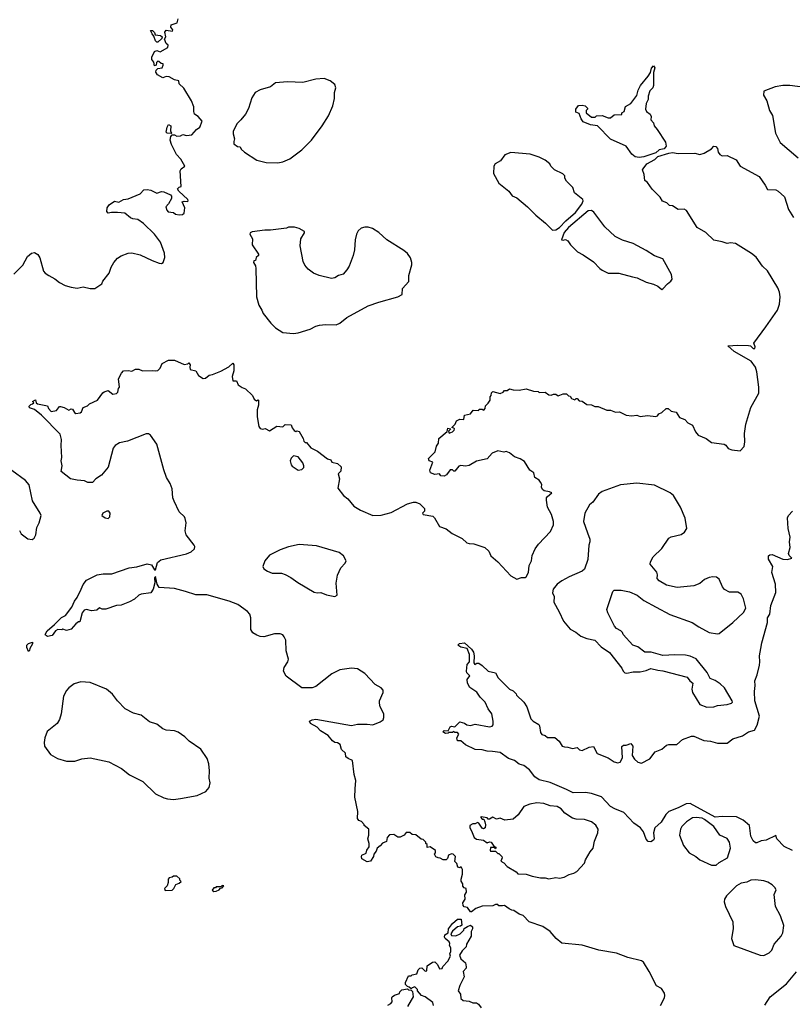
# Model space of a CAD drawing. Extents: x 2086813 to 2278017, y 548126 to 753336.
# Tile 415 of 461: x 2206841 to 2213345, y 691971 to 700259. Entities that reach past the tile are written whole.
import ezdxf

# ---------------------------------------------------------------- set-up
doc = ezdxf.new("R2010")
doc.units = 0

msp = doc.modelspace()

# ---------------------------------------------------------------- linework, layer by layer
at = {"layer": '0CON10XD'}
for points in [[(2208011.7, 699908.3), (2208005, 699910), (2207991.7, 699898.3), (2207990, 699875), (2207975, 699870), (2207971.7, 699901.7), (2207953.3, 699925), (2207952.5, 699945), (2207975, 699992.5), (2207995, 700000), (2208025, 699987.5), (2208087.5, 700025), (2208090, 700045), (2208075, 700060), (2208060, 700095), (2208072.5, 700115), (2208062.5, 700155), (2208075, 700170), (2208128.3, 700161.7), (2208130, 700175), (2208112.5, 700195), (2208117.5, 700215), (2208166.4, 700233.6), (2208173.9, 700266.1)], [(2208005, 700070), (2207995, 700070), (2207985, 700080), (2207971.7, 700121.7), (2207955, 700140), (2207941.7, 700168.3), (2207958.3, 700168.3), (2207975, 700150), (2207981.7, 700131.7), (2208027, 700127), (2208040, 700115), (2208038.3, 700101.7), (2208005, 700070)], [(2206792.7, 698117.3), (2206867.3, 698192.7), (2206907.5, 698265), (2206940, 698295), (2206965, 698300), (2206995, 698282.5), (2207010, 698255), (2207043, 698143), (2207055.8, 698125.8), (2207086.2, 698105), (2207137, 698077), (2207175, 698046.2), (2207225, 698021.2), (2207275, 698006.7), (2207325, 697998.8), (2207375, 698010), (2207435, 697997.5), (2207475, 697997.5), (2207532.5, 698035), (2207541.7, 698058.3), (2207593.3, 698125), (2207610, 698175), (2207633.9, 698216.1), (2207665, 698252.5), (2207695, 698272.5), (2207755, 698293.3), (2207786.1, 698296.1), (2207855, 698278.8), (2207955, 698231.2), (2208015, 698210), (2208035, 698207.5), (2208050, 698215), (2208061.7, 698258.3), (2208060, 698295), (2208025.9, 698385.9), (2207975, 698452.5), (2207883, 698543), (2207837, 698577), (2207795, 698582.5), (2207775, 698592.5), (2207725, 698630), (2207665, 698637.5), (2207615, 698637.5), (2207585, 698630), (2207573.6, 698643.6), (2207577.5, 698675), (2207595, 698700), (2207638.3, 698731.7), (2207675, 698722.5), (2207714.1, 698745.9), (2207755, 698751.2), (2207855.9, 698794.1), (2207885, 698826), (2207915, 698830.8), (2207944.1, 698824.1), (2207995, 698798.8), (2208035, 698812.5), (2208055, 698810), (2208110, 698785), (2208120, 698775), (2208120, 698755), (2208095, 698710), (2208072.5, 698685), (2208080, 698655), (2208091.7, 698641.7), (2208137, 698637), (2208153, 698623), (2208185, 698617.5), (2208211.7, 698618.3), (2208225, 698630), (2208232.5, 698675), (2208210, 698725), (2208225, 698732.5), (2208255, 698730), (2208260, 698735), (2208257.5, 698745), (2208180, 698815), (2208170, 698835), (2208185, 698850), (2208200, 698855), (2208193, 698987), (2208200, 699005), (2208230, 699025), (2208197.5, 699085), (2208162.5, 699125), (2208118.3, 699208.3), (2208106.7, 699245), (2208112.5, 699275), (2208125, 699290), (2208145, 699290), (2208165, 699280), (2208195, 699282.5), (2208215, 699292.5), (2208245, 699283.8), (2208290.7, 699289.3), (2208330, 699335), (2208357.5, 699355), (2208377.5, 699405), (2208342.5, 699445), (2208313.3, 699465), (2208306.2, 699485), (2208306.2, 699525), (2208288.6, 699575), (2208223.6, 699683.6), (2208185, 699720), (2208180, 699745), (2208145, 699752.5), (2208099.3, 699779.3), (2208075, 699780), (2208045, 699770), (2208000, 699795), (2207988.3, 699818.3), (2207990, 699835), (2208003, 699847), (2208040, 699855), (2208050, 699875), (2208048.3, 699888.3), (2208031.7, 699891.7), (2208011.7, 699908.3)], [(2212055, 699098), (2212022.5, 699105), (2211995, 699127.5), (2211945, 699193.3), (2211813.2, 699253.2), (2211705, 699366.7), (2211645, 699373.8), (2211585, 699400), (2211567.5, 699425), (2211550, 699470), (2211521.7, 699481.7), (2211523.3, 699505), (2211545, 699536.7), (2211575, 699540), (2211600, 699535), (2211620, 699515), (2211620, 699505), (2211610, 699495), (2211610, 699475), (2211655, 699440), (2211685, 699440), (2211695, 699450), (2211745, 699452.5), (2211795, 699432.5), (2211815, 699432.5), (2211845, 699457.5), (2211908.3, 699461.7), (2211910, 699475), (2211930, 699485), (2211940.7, 699529.3), (2211986.4, 699553.6), (2212035, 699620), (2212047.5, 699665), (2212067.5, 699705), (2212132.5, 699785), (2212150, 699815), (2212158.3, 699851.7), (2212175, 699870), (2212187.5, 699855), (2212177.5, 699815), (2212177.5, 699705), (2212170, 699685), (2212145, 699660), (2212132.5, 699615), (2212131.7, 699588.3), (2212113.3, 699555), (2212107.5, 699505), (2212117, 699487), (2212147.5, 699465), (2212157.5, 699445), (2212152.5, 699415), (2212175, 699390), (2212182.5, 699365), (2212206, 699336), (2212276.8, 699226.8), (2212282.9, 699195), (2212265, 699173.3), (2212225, 699164.4), (2212195, 699138.1), (2212095, 699104.4), (2212055, 699098)], [(2209015, 699054.4), (2209055, 699061.4), (2209115, 699088.1), (2209217.4, 699162.6), (2209297.1, 699245), (2209387.5, 699365), (2209441.2, 699448.8), (2209477.1, 699535), (2209491.4, 699595), (2209490, 699645), (2209501.2, 699685), (2209493.3, 699715), (2209455, 699743.3), (2209405, 699764), (2209335, 699758.1), (2209225, 699730.6), (2209096.6, 699736.6), (2208993.1, 699726.9), (2208952.5, 699695), (2208865, 699668), (2208823.3, 699645), (2208795, 699602.5), (2208768.2, 699511.8), (2208742, 699465), (2208703.3, 699415), (2208672.5, 699385), (2208638.3, 699321.7), (2208638.3, 699298.3), (2208650, 699255), (2208642.5, 699235), (2208645, 699213.3), (2208675, 699192.5), (2208698.3, 699188.3), (2208705, 699170), (2208732.5, 699145), (2208837, 699077), (2208915, 699057.1), (2209015, 699054.4)], [(2213475, 699684.2), (2213325, 699704.2), (2213265, 699706), (2213200, 699695), (2213103.6, 699656.4), (2213102.5, 699625), (2213128.8, 699575), (2213152, 699495), (2213176.4, 699453.6), (2213203.8, 699305), (2213243.3, 699225), (2213393.8, 699095)], [(2208115, 699300), (2208083, 699303), (2208073, 699313), (2208082.5, 699355), (2208095, 699376.7), (2208112.5, 699365), (2208110, 699325), (2208120, 699305), (2208115, 699300)], [(2211325, 698487.5), (2211355, 698491.2), (2211385, 698508.8), (2211437.5, 698565), (2211518.6, 698635), (2211574, 698705), (2211583.3, 698735), (2211580, 698745), (2211511.7, 698801.7), (2211496.1, 698846.1), (2211445, 698900), (2211430, 698925), (2211430, 698945), (2211413, 698963), (2211342.5, 698995), (2211312.5, 699025), (2211302.5, 699045), (2211265, 699076.2), (2211215, 699103.3), (2211138.3, 699128.3), (2210975, 699140), (2210925, 699122.5), (2210889.5, 699070.5), (2210843.9, 699046.1), (2210833.6, 699026.4), (2210830, 698965), (2210875, 698882.5), (2210957.5, 698815), (2210987, 698777), (2211025, 698758.8), (2211116.7, 698685), (2211185, 698613.8), (2211267.5, 698545), (2211325, 698487.5)], [(2212088.8, 699005), (2212120, 699045), (2212186.7, 699083.3), (2212212.9, 699107.1), (2212305, 699136.7), (2212335, 699142), (2212385, 699133.8), (2212525, 699136.2), (2212565, 699123.3), (2212603.6, 699136.4), (2212665, 699173.3), (2212685, 699193.3), (2212700.7, 699190.7), (2212713.8, 699175), (2212721.2, 699145), (2212735, 699123.3), (2212755, 699113.3), (2212795, 699116.7), (2212870.7, 699080.7), (2212905, 699026.7), (2213065, 698940), (2213117.3, 698867.3), (2213135, 698830), (2213205.8, 698825.8), (2213225.8, 698815.8), (2213279.3, 698769.3), (2213312.1, 698662.1), (2213354.4, 698594.4)], [(2209537.1, 694787.1), (2209467.4, 694752.6), (2209333.6, 694646.4), (2209303.6, 694633.6), (2209215, 694636.2), (2209083.6, 694733.6), (2209062.5, 694775), (2209066.7, 694805), (2209098.8, 694855), (2209103.8, 694875), (2209084.2, 694945), (2209081.2, 695035), (2209068.8, 695065), (2209055, 695080), (2209035, 695088.8), (2208985, 695090), (2208895, 695064.2), (2208865, 695066), (2208837.3, 695077.3), (2208805, 695096.7), (2208786.2, 695125), (2208785.8, 695225), (2208778.6, 695255), (2208757.9, 695277.9), (2208677.6, 695337.6), (2208605, 695364.4), (2208416.7, 695416.7), (2208325, 695418.2), (2208236.2, 695445), (2208145, 695470), (2208015, 695480), (2207997.9, 695507.9), (2207985, 695572.5), (2207975, 695560), (2207978.3, 695518.3), (2207965.6, 695465), (2207945, 695434), (2207865, 695424), (2207845, 695414), (2207808.9, 695381.1), (2207765, 695359.2), (2207695, 695331.2), (2207655, 695326.7), (2207565, 695297.5), (2207535, 695297.5), (2207512.5, 695307.5), (2207491.7, 695288.3), (2207445, 695282.5), (2207405, 695293.3), (2207385, 695290), (2207366.7, 695265), (2207348.3, 695191.7), (2207335, 695190), (2207315, 695172.5), (2207275, 695127.5), (2207235, 695117.5), (2207205, 695127.5), (2207195, 695122.5), (2207163.6, 695126.4), (2207142.5, 695115), (2207113.8, 695076.2), (2207075, 695066.7), (2207057.5, 695077.5), (2207056.7, 695085), (2207072, 695115), (2207135, 695166.7), (2207194.1, 695225.9), (2207227.5, 695245), (2207278.8, 695315), (2207302, 695365), (2207325.7, 695394.3), (2207358, 695465), (2207375.8, 695504.2), (2207405, 695542.5), (2207492.5, 695585), (2207545, 695595.6), (2207616.4, 695593.6), (2207762.5, 695645), (2207826.6, 695653.4), (2207915, 695679.5), (2207949.8, 695669.8), (2207975, 695628.8), (2207985, 695627.5), (2208001.4, 695688.6), (2208028.1, 695711.9), (2208246.4, 695763.6), (2208285, 695780), (2208313.3, 695805), (2208316, 695824), (2208310.8, 695835), (2208242.4, 695922.4), (2208234.1, 695955.9), (2208241.2, 696025), (2208235, 696060), (2208227.5, 696075), (2208185, 696116.7), (2208140.8, 696205), (2208130.8, 696235), (2208125, 696310), (2208106.7, 696355), (2208076.7, 696405), (2208055, 696470), (2207996.7, 696685), (2207943, 696763), (2207925, 696772.5), (2207905, 696773.3), (2207749.1, 696710.9), (2207682.3, 696697.7), (2207644, 696675), (2207626.8, 696653.2), (2207585, 696492.5), (2207530, 696425), (2207482.5, 696395), (2207455, 696363.8), (2207415, 696362.5), (2207386.4, 696376.4), (2207325, 696382), (2207270, 696395), (2207190, 696455), (2207200, 696505), (2207190.8, 696545), (2207196, 696575), (2207189.2, 696675), (2207192, 696725), (2207180.9, 696770.9), (2207025, 696928.8), (2206965, 696977.5), (2206925, 696992.5), (2206920, 697005), (2206935, 697020), (2206950, 697025), (2206960, 697035), (2206950, 697045), (2206975, 697060), (2206980, 697035), (2206990, 697025), (2207075, 697010), (2207083.3, 696985), (2207105, 696960), (2207150.7, 696969.3), (2207175, 697002.5), (2207185, 697003.3), (2207215, 696996), (2207255, 696973.3), (2207275, 696983.3), (2207285, 696980), (2207301.5, 696951.5), (2207313.6, 696943.6), (2207351.2, 696948.8), (2207362, 696958), (2207374.3, 696995.7), (2207411.7, 697008.3), (2207430, 697025), (2207497.5, 697055), (2207540.7, 697119.3), (2207553, 697127), (2207585, 697137.5), (2207625, 697106.7), (2207655, 697113.3), (2207666.4, 697123.6), (2207672.5, 697155), (2207680, 697165), (2207673, 697237), (2207697.5, 697285), (2207715, 697302.5), (2207755, 697307.5), (2207785, 697300), (2207815, 697316.7), (2207845, 697316.2), (2207875, 697303.3), (2207955, 697307.5), (2207985, 697302.5), (2208005, 697307.5), (2208022.5, 697325), (2208040, 697365), (2208095, 697392.5), (2208145, 697392.5), (2208225, 697357.5), (2208257, 697363), (2208265, 697370), (2208277.5, 697355), (2208273.3, 697335), (2208277.5, 697315), (2208325, 697302.5), (2208347.5, 697265), (2208385, 697240), (2208405, 697242.5), (2208435, 697267.5), (2208465, 697272.5), (2208535, 697300), (2208601.7, 697338.3), (2208635, 697367.5), (2208642.5, 697355), (2208643.9, 697303.9), (2208630, 697255), (2208635, 697220), (2208665, 697220), (2208680, 697185), (2208713, 697163), (2208743, 697153), (2208800, 697095), (2208813.6, 697063.6), (2208835, 697050), (2208845, 697060), (2208850, 697055), (2208850, 697015), (2208838.8, 696975), (2208840, 696915), (2208853.8, 696835), (2208865, 696817.5), (2208885, 696813.3), (2208908.3, 696818.3), (2208945, 696797.5), (2209005, 696837.5), (2209055, 696833.3), (2209075, 696852.5), (2209125, 696850), (2209133.9, 696823.9), (2209150.7, 696800.7), (2209165, 696792.5), (2209175, 696797.5), (2209195, 696792.5), (2209227.5, 696735), (2209231.7, 696711.7), (2209245, 696700), (2209255, 696700), (2209292.5, 696655), (2209348.3, 696628.3), (2209433, 696563), (2209460, 696555), (2209470, 696535), (2209515, 696523.3), (2209546.1, 696496.1), (2209545, 696460), (2209523.3, 696435), (2209532.5, 696395), (2209520, 696315), (2209567.5, 696255), (2209602.5, 696225), (2209654.7, 696164.7), (2209709.1, 696129.1), (2209815, 696084.4), (2209885, 696087.1), (2209969.4, 696110.6), (2210105, 696182.5), (2210155, 696197.5), (2210175, 696197.5), (2210210, 696185), (2210248.8, 696145), (2210247.7, 696122.3), (2210232.5, 696105), (2210237.5, 696095), (2210319.7, 696079.7), (2210334, 696065), (2210375, 695993.3), (2210432.3, 695972.3), (2210482.5, 695935), (2210565, 695891.2), (2210605, 695855.8), (2210625, 695848.6), (2210665, 695846.9), (2210757.5, 695817.5), (2210791.2, 695785), (2210805.8, 695745.8), (2210865, 695694.2), (2210975, 695578), (2211025, 695548.8), (2211065, 695563.3), (2211097, 695563), (2211105, 695570), (2211123.3, 695605), (2211130, 695665), (2211148.8, 695705), (2211155, 695750), (2211180, 695805), (2211207.5, 695845), (2211310.5, 695949.5), (2211334, 696006), (2211333.8, 696035), (2211317.5, 696095), (2211283.3, 696155), (2211276.7, 696215), (2211276.7, 696235), (2211283.9, 696246.1), (2211320, 696275), (2211300, 696285), (2211255, 696293.3), (2211242.5, 696305), (2211232.5, 696325), (2211236.4, 696346.4), (2211226.1, 696366.1), (2211213, 696383), (2211177.5, 696405), (2211167.5, 696445), (2211135, 696467.5), (2211089.7, 696539.7), (2211055, 696563.8), (2211005, 696580), (2210963.9, 696613.9), (2210935, 696623.3), (2210915, 696620), (2210865, 696631.2), (2210818.8, 696611.2), (2210775, 696563.8), (2210685, 696542.5), (2210625, 696507.5), (2210595, 696500), (2210555, 696506.7), (2210538.3, 696501.7), (2210505, 696460), (2210495, 696460), (2210485, 696470), (2210465, 696470), (2210435, 696427.5), (2210415, 696416.7), (2210385, 696420), (2210375, 696437.5), (2210335, 696430), (2210300, 696445), (2210293.6, 696466.4), (2210317.5, 696535), (2210287, 696547), (2210283.3, 696565), (2210338.3, 696621.7), (2210350.5, 696669.5), (2210367.5, 696695), (2210370, 696735), (2210438.3, 696791.7), (2210445, 696820), (2210470, 696815), (2210450, 696795), (2210455, 696780), (2210485, 696790), (2210497.5, 696805), (2210500, 696815), (2210495, 696820), (2210480, 696825), (2210507, 696853), (2210517, 696883), (2210545, 696897.5), (2210580, 696895), (2210585, 696930), (2210635, 696940), (2210658.3, 696971.7), (2210705, 696970), (2210710, 696980), (2210735, 696980), (2210748.3, 696971.7), (2210760, 696985), (2210761.7, 697008.3), (2210785, 697030), (2210800, 697055), (2210800, 697085), (2210810, 697095), (2210811.7, 697118.3), (2210825, 697130), (2210885, 697112.5), (2210910, 697125), (2210921.7, 697138.3), (2210945, 697137.5), (2210965, 697152.5), (2210995, 697142.5), (2211045, 697140), (2211105, 697152.5), (2211165, 697132.5), (2211205, 697130), (2211215, 697120), (2211265, 697122.5), (2211295, 697102.5), (2211315, 697097.5), (2211335, 697107.5), (2211355, 697107.5), (2211375, 697092.5), (2211415, 697110), (2211445, 697110), (2211461.7, 697091.7), (2211475, 697090), (2211485, 697070), (2211515, 697060), (2211525, 697070), (2211535, 697070), (2211551.7, 697051.7), (2211575, 697047.5), (2211615, 697020), (2211655, 697017.5), (2211683.6, 697003.6), (2211711.7, 697001.7), (2211783.6, 696973.6), (2211813, 696973), (2211855, 696956.2), (2211889.3, 696959.3), (2211945, 696930), (2211995, 696923.3), (2212035, 696930), (2212065, 696920), (2212125, 696926.7), (2212195, 696920), (2212210, 696925), (2212220, 696940), (2212245, 696952.5), (2212282.5, 696985), (2212300, 696985), (2212325, 696962.5), (2212366.7, 696955), (2212395, 696910), (2212440, 696895), (2212465, 696866), (2212503.3, 696845), (2212530.3, 696790.3), (2212552.7, 696762.7), (2212620, 696735), (2212665, 696701.2), (2212770, 696685), (2212785, 696677.5), (2212805, 696650), (2212835, 696638.8), (2212905, 696631.2), (2212938, 696665), (2212945.5, 696705), (2212942.2, 696775), (2212953.8, 696855), (2212994.6, 696995), (2213061.9, 697115), (2213061.8, 697165), (2213046.2, 697296.2), (2213035.4, 697335.4), (2212998.6, 697385), (2212856, 697465), (2212802.5, 697515), (2212885, 697520), (2212975.6, 697515.6), (2212992.7, 697512.7), (2213015, 697491.4), (2213028.3, 697491.7), (2213032, 697505), (2213020, 697535), (2213121.5, 697675), (2213218.5, 697815), (2213237.8, 697865), (2213241.9, 697925), (2213238.1, 697965), (2213223.4, 698003.4), (2213134.5, 698144.5), (2213094.5, 698184.5), (2213039.7, 698259.7), (2213002.3, 698292.3), (2212865, 698375.8), (2212825, 698380), (2212795, 698374), (2212755, 698390), (2212685, 698403.8), (2212617.9, 698467.9), (2212545, 698511.2), (2212453, 698653), (2212435, 698663.3), (2212385, 698662.5), (2212335, 698692.5), (2212310, 698695), (2212288.3, 698718.3), (2212250.7, 698730.7), (2212232.5, 698765), (2212163.6, 698833.6), (2212125, 698890), (2212102.5, 698905), (2212096.4, 698956.4), (2212083.3, 698995), (2212088.8, 699005)], [(2212245, 697987.5), (2212255, 697992.5), (2212293.6, 698036.4), (2212323, 698057), (2212332.5, 698075), (2212327.5, 698115), (2212255, 698246.7), (2212185, 698270), (2212115, 698316.7), (2212005.9, 698375.9), (2211915, 698403.3), (2211853.9, 698433.9), (2211766.7, 698515), (2211675, 698640), (2211655, 698653.8), (2211625, 698650.8), (2211460.9, 698509.1), (2211425, 698466.7), (2211402.5, 698405), (2211415, 698402.5), (2211435, 698410), (2211455, 698397.5), (2211477.5, 698365), (2211537.5, 698305), (2211585, 698280), (2211671.2, 698221.2), (2211724.1, 698164.1), (2211745, 698150), (2211795, 698126.7), (2211885, 698126.2), (2212000, 698095), (2212040, 698085), (2212115, 698050), (2212175, 698033.3), (2212212.5, 698015), (2212245, 697987.5)], [(2209147, 697617), (2209185, 697623.3), (2209286.4, 697653.6), (2209335, 697680), (2209365, 697687.5), (2209415, 697692.5), (2209505, 697690), (2209535, 697704), (2209595, 697751.2), (2209775, 697850), (2209865, 697882), (2210025, 697926.7), (2210060, 697945), (2210063, 697997), (2210117.5, 698055), (2210117.5, 698105), (2210142.5, 698195), (2210142.5, 698215), (2210130, 698255), (2210105, 698290), (2210075, 698316.7), (2209932.5, 698405), (2209865, 698466.7), (2209811.7, 698501.7), (2209775, 698513.3), (2209745, 698513.3), (2209715, 698503.3), (2209689.5, 698480.5), (2209676.2, 698455), (2209664, 698405), (2209659.5, 698320.5), (2209648.8, 698275), (2209613.8, 698185), (2209595, 698152.5), (2209563.6, 698116.4), (2209525, 698106.7), (2209492.5, 698085), (2209465, 698081.4), (2209362.5, 698105), (2209315, 698126), (2209268.3, 698158.3), (2209241.7, 698191.7), (2209226, 698225), (2209201.2, 698355), (2209208.8, 698415), (2209237.5, 698465), (2209237.5, 698475), (2209195, 698502.5), (2209155, 698512.5), (2209105, 698512.5), (2209086.1, 698503.9), (2208953.6, 698486.4), (2208905, 698488.8), (2208797, 698473), (2208780, 698465), (2208777.5, 698455), (2208800, 698415), (2208797.5, 698365), (2208850, 698285), (2208850, 698275), (2208833, 698257), (2208827, 698233), (2208811.7, 698228.3), (2208810, 698215), (2208827, 698187), (2208830, 698165), (2208835.7, 697925), (2208854.3, 697855), (2208880, 697815), (2208890, 697785), (2208955, 697703.8), (2208995, 697666.2), (2209055, 697626.2), (2209147, 697617)], [(2209185, 696467.5), (2209215, 696473.3), (2209231.7, 696488.3), (2209233.3, 696505), (2209225, 696527.5), (2209185, 696580), (2209145, 696587.5), (2209125, 696567.5), (2209116.7, 696545), (2209125, 696512.5), (2209135, 696500), (2209185, 696467.5)], [(2206838.3, 695958.3), (2206855, 695932.5), (2206909.3, 695889.3), (2206945, 695883.3), (2206962.5, 695895), (2206976.4, 695923.6), (2206985.9, 695984.1), (2207005, 696022.5), (2207020.8, 696085), (2207014.2, 696105), (2206950.3, 696210.3), (2206920.8, 696345), (2206889.4, 696379.4), (2206776, 696465)], [(2212625, 694472), (2212685, 694473.8), (2212715, 694487.5), (2212796.4, 694493.6), (2212833, 694507), (2212840, 694515), (2212837.5, 694525), (2212772.5, 694635), (2212738.3, 694668.3), (2212695, 694696.7), (2212653.6, 694713.6), (2212626.7, 694765), (2212535, 694878), (2212485, 694902), (2212445, 694910), (2212355, 694914), (2212255, 694906.2), (2212155.9, 694935.9), (2212104.1, 694934.1), (2212045, 694980), (2212002.5, 694995), (2211920, 695085), (2211915, 695100), (2211900, 695115), (2211865, 695133.3), (2211848.8, 695155), (2211791.2, 695265), (2211783.8, 695295), (2211833.3, 695445), (2211845, 695457.5), (2211905, 695458), (2211975, 695443.3), (2212040, 695415), (2212095, 695368.8), (2212197.5, 695312.5), (2212315, 695252), (2212502.5, 695185), (2212557.9, 695147.9), (2212645, 695102), (2212715, 695090), (2212728.3, 695091.7), (2212845, 695185.8), (2212935, 695268.8), (2212952, 695305), (2212934, 695385), (2212912.7, 695422.7), (2212885, 695438.8), (2212815, 695441.2), (2212775, 695463.3), (2212756.7, 695485), (2212728.3, 695548.3), (2212705.9, 695565.9), (2212675, 695570), (2212645, 695564), (2212605, 695546), (2212565, 695514), (2212515, 695492.9), (2212375, 695480), (2212285, 695500), (2212223.3, 695535), (2212206.7, 695555), (2212210, 695585), (2212205, 695607.5), (2212146.7, 695675), (2212150, 695695), (2212172.7, 695737.3), (2212245, 695808), (2212306.6, 695893.4), (2212325, 695905.7), (2212408.8, 695925), (2212435.8, 695945), (2212455.7, 695975), (2212442.9, 696062.9), (2212404, 696155), (2212344.1, 696254.1), (2212317, 696277), (2212185, 696341.2), (2212035, 696357.8), (2211897.5, 696345), (2211745, 696288.8), (2211713.6, 696266.4), (2211665, 696197.5), (2211636.7, 696175), (2211598.8, 696105), (2211587.1, 696035), (2211619.3, 695940.7), (2211640, 695885), (2211640, 695865), (2211632, 695835), (2211623.8, 695715), (2211596.1, 695633.9), (2211575, 695616.7), (2211465, 695570), (2211404.3, 695535.7), (2211365, 695506.7), (2211331.2, 695465), (2211326.7, 695435), (2211338.8, 695405), (2211337.5, 695355), (2211382.9, 695275), (2211419.2, 695195), (2211475, 695127.5), (2211523.7, 695103.7), (2211565, 695070), (2211615, 695050), (2211683.3, 695035), (2211735, 694980), (2211805, 694933.3), (2211910.5, 694800.5), (2211920, 694775), (2211935, 694760), (2211953, 694757), (2212005, 694768.8), (2212065, 694768.8), (2212115, 694780), (2212155, 694798.8), (2212212.9, 694782.9), (2212255, 694778.8), (2212460, 694725), (2212482.5, 694695), (2212507.5, 694675), (2212498.8, 694625), (2212504.2, 694595), (2212565.8, 694495.8), (2212625, 694472)], [(2207585, 696060), (2207600, 696075), (2207603.3, 696105), (2207590.7, 696120.7), (2207575, 696123.3), (2207540, 696105), (2207532.5, 696085), (2207560, 696065), (2207585, 696060)], [(2213344.8, 693264.8), (2213275, 693300), (2213213.2, 693363.2), (2213205, 693392.5), (2213125, 693352.2), (2213082.4, 693347.6), (2213045, 693328.8), (2213035, 693330), (2213015, 693346.7), (2212995.6, 693385.6), (2212983.1, 693475), (2212930.8, 693520.8), (2212875, 693548.6), (2212755, 693551.3), (2212695, 693545.7), (2212485, 693661.2), (2212450.6, 693659.4), (2212385, 693624.6), (2212305, 693594.5), (2212280.9, 693569.1), (2212241.8, 693505), (2212187.5, 693455), (2212175.7, 693415), (2212180.6, 693365), (2212175, 693351.2), (2212155, 693339.4), (2212132.6, 693342.6), (2212115, 693360), (2212092.2, 693422.2), (2212066.1, 693456.1), (2212009.4, 693495), (2211925.7, 693585.7), (2211850, 693615), (2211813.3, 693636.7), (2211738, 693718), (2211655, 693746.7), (2211605, 693752.5), (2211500.2, 693750.2), (2211445, 693779.8), (2211305, 693838.8), (2211215, 693861.1), (2211178.6, 693885), (2211132.5, 693945), (2211085, 693981.4), (2211045, 693992.5), (2211005, 694022.7), (2210955, 694040), (2210885, 694090.6), (2210820.3, 694099.7), (2210775, 694102.7), (2210735, 694113.5), (2210675, 694116.2), (2210592.5, 694155), (2210555, 694190), (2210525, 694190), (2210520, 694215), (2210537.5, 694245), (2210525, 694260), (2210505, 694260), (2210495, 694267.5), (2210485, 694260), (2210455, 694260), (2210447, 694253), (2210425, 694250), (2210402.5, 694265), (2210415, 694276.7), (2210448.3, 694271.7), (2210465, 694306.7), (2210475, 694311.2), (2210505, 694307.5), (2210545, 694347.5), (2210585, 694336.7), (2210603.6, 694323.6), (2210635, 694317.5), (2210675, 694330), (2210795, 694305.8), (2210817.1, 694312.9), (2210825.8, 694324.2), (2210826.7, 694355), (2210815.8, 694415), (2210785, 694458), (2210760.6, 694515), (2210716, 694555), (2210687.8, 694597.8), (2210628.8, 694638.8), (2210610, 694675), (2210608.8, 694705), (2210630, 694735), (2210605, 694762.5), (2210603.3, 694775), (2210608.3, 694831.7), (2210627.5, 694855), (2210626.7, 694915), (2210606.7, 694966.7), (2210555, 694977.5), (2210530, 694995), (2210543, 695007), (2210585, 695013.3), (2210645, 694961.2), (2210662, 694935), (2210668, 694905), (2210662.5, 694845), (2210671.7, 694831.7), (2210688.3, 694841.7), (2210705, 694842.5), (2210735, 694822.5), (2210783.9, 694773.9), (2210845, 694762.5), (2210869.3, 694719.3), (2210898.3, 694688.3), (2210965, 694622.5), (2210995, 694610), (2211020, 694585), (2211023.6, 694573.6), (2211083.9, 694513.9), (2211111.2, 694475), (2211143.8, 694375), (2211163.2, 694353.2), (2211210, 694325), (2211216.7, 694315), (2211225, 694260), (2211235, 694243.3), (2211265, 694232.5), (2211285, 694217.5), (2211345, 694217.5), (2211382.5, 694185), (2211407.5, 694145), (2211427, 694137), (2211455, 694136.7), (2211495, 694123.8), (2211535, 694132.5), (2211552.7, 694112.7), (2211575, 694106.2), (2211635, 694136.2), (2211670, 694140), (2211702.4, 694082.4), (2211795, 694046.9), (2211845, 694013.1), (2211875, 694003.1), (2211895, 694010), (2211914.2, 694045), (2211909.3, 694140.7), (2211925, 694152.5), (2211945, 694152.5), (2211985, 694167.5), (2212002.5, 694145), (2211996.7, 694065), (2212016.7, 694035), (2212045, 694008.8), (2212075, 694000), (2212145, 694036.7), (2212190, 694095), (2212245, 694117.5), (2212286.4, 694153.6), (2212305, 694158.8), (2212371.7, 694158.3), (2212419.3, 694200.7), (2212495, 694228.8), (2212515, 694228), (2212600.3, 694190.3), (2212655.5, 694185.5), (2212715, 694168), (2212795, 694168.8), (2212844.4, 694205.6), (2212925, 694232), (2212975, 694263.8), (2213025, 694278.8), (2213049.3, 694320.7), (2213067.1, 694395), (2213029.4, 694525), (2213025.3, 694605), (2213030.9, 694655), (2213027.8, 694695), (2213048.1, 694745), (2213067.5, 694825), (2213072, 694855), (2213068, 694905), (2213080, 694965), (2213087.5, 695015), (2213136, 695185), (2213136, 695225), (2213156.2, 695255), (2213165, 695327.5), (2213206.1, 695436.1), (2213203, 695507), (2213173, 695607), (2213180, 695655), (2213145, 695717.5), (2213144.4, 695745), (2213155, 695755.8), (2213175, 695758), (2213265, 695718.8), (2213303.6, 695716.4), (2213340, 695725), (2213317.5, 695747.5), (2213312.9, 695765), (2213326.7, 695815), (2213321.4, 695865), (2213325.8, 695904.2), (2213308.8, 695975), (2213304, 696065), (2213313.3, 696085), (2213347, 696123)], [(2209495, 695404.2), (2209514, 695416), (2209504.1, 695515), (2209516.3, 695583.7), (2209544.8, 695645.2), (2209580, 695685), (2209590, 695705), (2209568.1, 695745), (2209530.8, 695775), (2209339.5, 695829.5), (2209195, 695841.5), (2209105, 695822.5), (2209035, 695797.5), (2208945, 695752), (2208905.8, 695705), (2208888.8, 695655), (2208896.1, 695636.1), (2208927.3, 695617.3), (2208965, 695601.4), (2209045, 695598.9), (2209075, 695588.1), (2209124.6, 695564.6), (2209181.3, 695521.3), (2209320.3, 695440.3), (2209345, 695434.3), (2209375, 695436.2), (2209425, 695418.1), (2209495, 695404.2)], [(2206915, 694940), (2206900, 694975), (2206901.2, 694995), (2206915, 695008.8), (2206948.8, 695018.8), (2206950, 695005), (2206926.7, 694965), (2206925, 694950), (2206915, 694940)], [(2212235, 691960), (2212268.2, 692025), (2212272.9, 692045), (2212268.8, 692065), (2212242.5, 692105), (2212200, 692125), (2212138.3, 692248.3), (2212092.5, 692325), (2212075, 692336.7), (2211960, 692365), (2211865, 692400), (2211715, 692426), (2211575, 692470), (2211405, 692486.7), (2211357.5, 692525), (2211305, 692583.3), (2211245, 692626.7), (2211130, 692665), (2211078.3, 692718.3), (2211045, 692730), (2211001.7, 692761.7), (2210983, 692763), (2210960, 692775), (2210921.7, 692801.7), (2210905, 692800), (2210875, 692800), (2210865, 692810), (2210845, 692810), (2210825, 692800), (2210735, 692797.5), (2210681.7, 692778.3), (2210645, 692750), (2210635, 692750), (2210610, 692785), (2210581.7, 692791.7), (2210573, 692803), (2210572.5, 692825), (2210590, 692855), (2210588.3, 692891.7), (2210602.5, 692915), (2210600, 692945), (2210581.7, 692951.7), (2210570, 692965), (2210572.5, 692985), (2210558.3, 693008.3), (2210556.7, 693025), (2210567.5, 693065), (2210567.5, 693105), (2210558.3, 693128.3), (2210545, 693120), (2210530, 693125), (2210520, 693155), (2210503, 693173), (2210510, 693215), (2210490, 693235), (2210475, 693237.5), (2210450, 693225), (2210441.7, 693198.3), (2210431.7, 693188.3), (2210405, 693187.5), (2210381.7, 693201.7), (2210363, 693203), (2210343.6, 693213.6), (2210332.5, 693235), (2210340, 693245), (2210340, 693265), (2210297, 693297), (2210271.7, 693291.7), (2210270, 693315), (2210260, 693325), (2210260, 693335), (2210238.3, 693358.3), (2210221.7, 693361.7), (2210175, 693397.5), (2210145, 693400), (2210125, 693417.5), (2210095, 693417.5), (2210076.4, 693393.6), (2210045, 693377.5), (2210025, 693377.5), (2209989.3, 693399.3), (2209955, 693396.7), (2209934.1, 693375.9), (2209927.5, 693342.5), (2209893.9, 693326.1), (2209876.4, 693303.6), (2209850, 693285), (2209840.7, 693259.3), (2209822.5, 693235), (2209820, 693215), (2209793, 693177), (2209765, 693170), (2209720, 693195), (2209717.5, 693215), (2209722.5, 693225), (2209756.4, 693243.6), (2209763, 693267), (2209783, 693297), (2209783.3, 693325), (2209772.5, 693365), (2209780, 693395), (2209780, 693445), (2209740, 693475), (2209740, 693485), (2209719.3, 693509.3), (2209695, 693517.5), (2209683.6, 693533.6), (2209687.5, 693595), (2209661.2, 693715), (2209664.1, 693785.9), (2209670, 693855), (2209656.7, 693905), (2209643.9, 694023.9), (2209605, 694040), (2209586.7, 694055), (2209582.5, 694085), (2209551.2, 694115), (2209537.7, 694157.7), (2209515, 694171.2), (2209495, 694173.8), (2209475, 694188.8), (2209436.7, 694235), (2209374.2, 694274.2), (2209345, 694303.3), (2209290, 694335), (2209280, 694355), (2209303.6, 694366.4), (2209335, 694370), (2209635, 694317.5), (2209685, 694330), (2209765, 694330), (2209815, 694323.3), (2209875, 694347.5), (2209900, 694365), (2209907.5, 694385), (2209906.7, 694415), (2209876.7, 694475), (2209868.8, 694505), (2209871.2, 694525), (2209900, 694595), (2209900, 694615), (2209884, 694635), (2209832.6, 694662.6), (2209745, 694755.6), (2209684.1, 694794.1), (2209635, 694801.2), (2209537.1, 694787.1)], [(2208135, 693695.8), (2208195, 693704.2), (2208335, 693728.8), (2208408.8, 693761.2), (2208436.2, 693795), (2208443.8, 693835), (2208436, 693875), (2208440, 693935), (2208434.4, 693995), (2208419.8, 694039.8), (2208367.2, 694117.2), (2208268, 694185), (2208231.3, 694221.3), (2208175, 694262), (2208145, 694272.5), (2208075, 694279.4), (2208045, 694289.2), (2207995, 694328), (2207935, 694350), (2207865, 694404), (2207800.5, 694420.5), (2207728.8, 694458.8), (2207663.3, 694525), (2207621.2, 694581.2), (2207572.9, 694622.9), (2207435, 694678.8), (2207355, 694684), (2207300.3, 694669.7), (2207255, 694636.2), (2207235, 694611.2), (2207210, 694565), (2207191.2, 694415), (2207175, 694367.5), (2207155.5, 694334.5), (2207073.2, 694266.8), (2207052, 694215), (2207046.2, 694175), (2207051.2, 694145), (2207101.2, 694075), (2207159.7, 694039.7), (2207235, 694018), (2207305, 694016.2), (2207365, 694036.7), (2207433.9, 694046.1), (2207592.3, 694012.3), (2207697.5, 693955), (2207765, 693903.3), (2207877.5, 693845), (2207985, 693742.5), (2208055, 693707.5), (2208085, 693700), (2208135, 693695.8)], [(2211295, 693026.7), (2211355, 693038), (2211385, 693033.8), (2211425, 693041.2), (2211465, 693063.8), (2211505.9, 693074.1), (2211531.2, 693088.8), (2211595, 693160), (2211603.9, 693186.1), (2211643.8, 693255), (2211668.8, 693285), (2211678.8, 693345), (2211708.8, 693415), (2211711.2, 693445), (2211689.7, 693479.7), (2211655, 693506.2), (2211596.6, 693526.6), (2211525, 693529.5), (2211495, 693538.5), (2211430.2, 693580.2), (2211398, 693615), (2211365, 693635.7), (2211305, 693641.9), (2211252.1, 693662.1), (2211194.4, 693665.6), (2211135, 693656), (2211084.2, 693635.8), (2211038, 693565), (2210995, 693528.8), (2210925, 693521.2), (2210885, 693536.7), (2210855, 693530), (2210825, 693547.5), (2210795, 693530), (2210785, 693530), (2210775, 693540), (2210725, 693550), (2210720, 693545), (2210735, 693530), (2210748.3, 693528.3), (2210757.5, 693507.5), (2210763, 693483), (2210760, 693455), (2210745, 693447.5), (2210735, 693452.5), (2210706.4, 693496.4), (2210695, 693500), (2210675, 693490), (2210655, 693490), (2210630, 693475), (2210630, 693455), (2210645, 693430), (2210667.5, 693375), (2210685, 693360), (2210745, 693352.5), (2210775, 693330), (2210795, 693337.5), (2210810, 693335), (2210831.7, 693301.7), (2210850, 693295), (2210850, 693285), (2210845, 693280), (2210835, 693290), (2210805, 693290), (2210800, 693265), (2210805, 693260), (2210845, 693260), (2210865, 693240), (2210875, 693240), (2210900, 693215), (2210902.5, 693205), (2210890, 693175), (2210915, 693162.5), (2210945, 693130), (2211020, 693085), (2211035, 693070), (2211105, 693066.2), (2211155, 693050), (2211225, 693036.2), (2211265, 693036.2), (2211295, 693026.7)], [(2212705, 693142.5), (2212730, 693165), (2212798.8, 693205), (2212823.8, 693285), (2212816, 693335), (2212795, 693366.2), (2212735, 693393.3), (2212685, 693466.9), (2212605, 693525.9), (2212585, 693536.5), (2212536.6, 693543.4), (2212505, 693540), (2212454.5, 693505.5), (2212415, 693468.8), (2212402.5, 693445), (2212396, 693395), (2212427.3, 693307.3), (2212476.1, 693246.1), (2212532.5, 693215), (2212565, 693187.5), (2212665, 693142.5), (2212705, 693142.5)], [(2208065, 692930), (2208125, 692932.5), (2208140, 692945), (2208155, 692980), (2208185, 692990), (2208200, 693005), (2208190, 693015), (2208188.3, 693028.3), (2208165, 693050), (2208135, 693050), (2208125, 693040), (2208100, 693035), (2208090, 693025), (2208090, 692995), (2208081.7, 692968.3), (2208060, 692945), (2208065, 692930)], [(2213105, 692382.5), (2213150, 692405), (2213173, 692427), (2213192.7, 692477.3), (2213250, 692545), (2213265, 692572.5), (2213274, 692635), (2213244.2, 692715), (2213203.8, 692795), (2213192.5, 692895), (2213207.5, 692935), (2213197.5, 692955), (2213175, 692977.5), (2213138.8, 692998.8), (2213105, 693010), (2213035, 693018.8), (2212995, 693016.7), (2212961.7, 692998.3), (2212915, 692990), (2212875, 692966.9), (2212791.9, 692885), (2212774.4, 692855), (2212772.3, 692832.3), (2212781.2, 692795), (2212844, 692665), (2212848, 692605), (2212833.3, 692525), (2212852.5, 692465), (2213075, 692383.3), (2213105, 692382.5)], [(2208475, 692920), (2208495, 692922.5), (2208520, 692935), (2208531.7, 692948.3), (2208545, 692950), (2208558.3, 692968.3), (2208545, 692970), (2208535, 692960), (2208495, 692960), (2208488.3, 692951.7), (2208475, 692950), (2208461.7, 692931.7), (2208475, 692920)], [(2210325, 691960), (2210320, 691985), (2210253.6, 692033.6), (2210222.5, 692045), (2210190, 692085), (2210190, 692095), (2210167, 692117), (2210145, 692110), (2210135, 692100), (2210120, 692115), (2210105, 692120), (2210088.3, 692138.3), (2210087.5, 692155), (2210115, 692210), (2210135, 692210), (2210145, 692220), (2210183, 692227), (2210195, 692260), (2210210, 692275), (2210227, 692277), (2210255, 692250), (2210268.3, 692251.7), (2210270, 692295), (2210315, 692326.7), (2210335, 692327.5), (2210357.5, 692305), (2210375, 692270), (2210398.3, 692271.7), (2210401.7, 692288.3), (2210446.4, 692333.6), (2210467.5, 692375), (2210462.5, 692395), (2210470, 692415), (2210470, 692445), (2210460, 692465), (2210461.7, 692481.7), (2210456.4, 692496.4), (2210422.5, 692525), (2210417.5, 692535), (2210420, 692555), (2210448.3, 692571.7), (2210450, 692605), (2210485, 692650), (2210525, 692686.7), (2210558.3, 692688.3), (2210561.7, 692638.3), (2210552.5, 692627.5), (2210525, 692622.5), (2210483.6, 692586.4), (2210470, 692565), (2210475, 692550), (2210511.7, 692548.3), (2210550, 692565), (2210580, 692595), (2210581.7, 692608.3), (2210610, 692625), (2210635, 692637.5), (2210651.7, 692621.7), (2210652.5, 692605), (2210642.5, 692585), (2210642.5, 692545), (2210603, 692477), (2210600, 692455), (2210565, 692420), (2210542.5, 692385), (2210553.6, 692353.6), (2210595, 692320), (2210600, 692285), (2210600, 692275), (2210573, 692247), (2210581.7, 692201.7), (2210545, 692130), (2210532.5, 692085), (2210552.5, 692055), (2210555, 692020), (2210573.9, 692003.9), (2210625, 691996.7), (2210655, 691983.3), (2210685, 691982.5), (2210703, 691973), (2210725, 691940)], [(2213114.5, 691965), (2213158.7, 692035), (2213295, 692144.4), (2213378.8, 692245)], [(2209940, 691965), (2209965, 691977.5), (2209977, 691993), (2209972.5, 692025), (2209977, 692033), (2209995, 692047.5), (2210038.3, 692061.7), (2210040, 692075), (2210058.3, 692091.7), (2210105, 692100), (2210113, 692093), (2210135, 692090), (2210148.3, 692078.3), (2210153.3, 692035), (2210137.5, 692005), (2210106.4, 691953.6)]]:
    msp.add_lwpolyline(points, dxfattribs=at)

doc.saveas('drawing.dxf')
